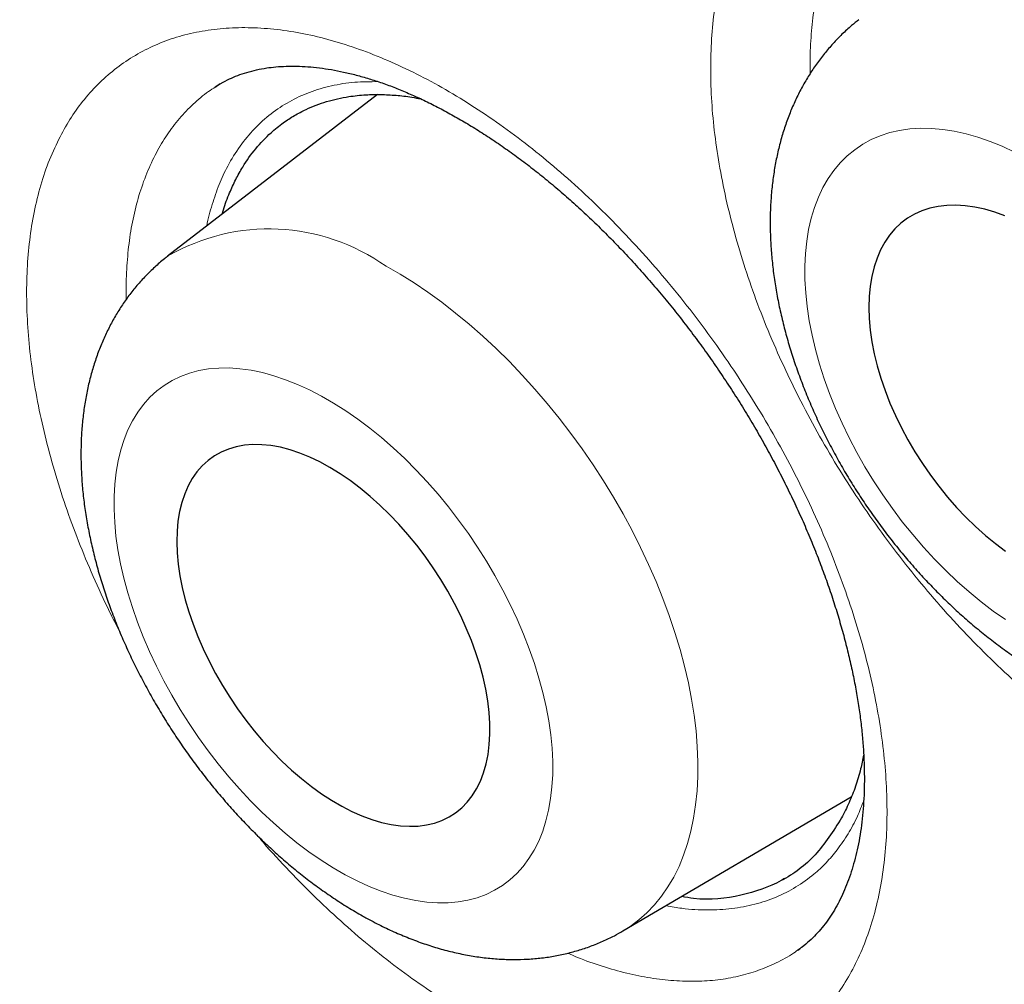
# Model space of a CAD drawing. Header units: millimetres. Extents: x 8 to 315, y 12 to 486.
# Tile 106 of 532: x 279.19 to 281.99, y 188.78 to 191.52. Entities that reach past the tile are written whole.
import ezdxf

# ---------------------------------------------------------------- set-up
doc = ezdxf.new("R2010")
doc.units = ezdxf.units.MM

msp = doc.modelspace()

# ---------------------------------------------------------------- linework, layer by layer
at = {"color": 7, "linetype": 'Continuous', "lineweight": 30}
for p, q in [((280.2077, 191.311), (279.611, 190.8509)), ((280.9064, 188.9315), (281.5562, 189.3126)), ((281.3583, 189.0772), (281.3664, 189.0818)), ((281.4038, 188.8767), (281.4093, 188.8807))]:
    msp.add_line(p, q, dxfattribs=at)
at = {"color": 252, "linetype": 'Continuous', "lineweight": 0, "flags": 128}
for points in [[(282.0204, 191.1475), (281.9855, 191.1638), (281.9508, 191.1779), (281.9164, 191.1897), (281.8825, 191.1994), (281.8491, 191.2068), (281.8164, 191.2119), (281.7844, 191.2146), (281.7532, 191.2151), (281.7229, 191.2132), (281.6937, 191.2091), (281.6656, 191.2026), (281.6387, 191.1939), (281.6131, 191.1828), (281.5888, 191.1696), (281.566, 191.1542), (281.5447, 191.1367), (281.5249, 191.1171), (281.5067, 191.0954), (281.4903, 191.0718), (281.4755, 191.0464), (281.4626, 191.0191), (281.4514, 190.9901), (281.4421, 190.9594), (281.4347, 190.9273), (281.4292, 190.8936), (281.4256, 190.8587), (281.4239, 190.8225), (281.4242, 190.7851), (281.4263, 190.7468), (281.4305, 190.7076), (281.4365, 190.6675), (281.4444, 190.6269), (281.4542, 190.5857), (281.4658, 190.5441), (281.4792, 190.5022), (281.4944, 190.4601), (281.5113, 190.4181), (281.5299, 190.3761), (281.5501, 190.3344), (281.5718, 190.293), (281.5951, 190.2521), (281.6197, 190.2118), (281.6457, 190.1723), (281.6729, 190.1335), (281.7013, 190.0958), (281.7308, 190.0591), (281.7613, 190.0237), (281.7927, 189.9895), (281.8249, 189.9567), (281.8578, 189.9255), (281.8914, 189.8958), (281.9254, 189.8678), (281.9599, 189.8416), (281.9947, 189.8173)], [(280.2323, 190.8224), (280.2721, 190.7997), (280.3119, 190.775), (280.3516, 190.7484), (280.3911, 190.7199), (280.4304, 190.6895), (280.4693, 190.6574), (280.5078, 190.6237), (280.5458, 190.5883), (280.5832, 190.5514), (280.6199, 190.513), (280.6558, 190.4733), (280.6909, 190.4324), (280.7251, 190.3902), (280.7583, 190.347), (280.7904, 190.3027), (280.8214, 190.2576), (280.8512, 190.2117), (280.8796, 190.1651), (280.9068, 190.1179), (280.9325, 190.0703), (280.9568, 190.0223), (280.9795, 189.974), (281.0007, 189.9255), (281.0203, 189.877), (281.0382, 189.8286), (281.0544, 189.7803), (281.0689, 189.7324), (281.0816, 189.6848), (281.0926, 189.6376), (281.1017, 189.5911), (281.1089, 189.5453), (281.1144, 189.5003), (281.1179, 189.4561), (281.1196, 189.413), (281.1194, 189.371), (281.1173, 189.3302), (281.1133, 189.2906), (281.1075, 189.2524), (281.0998, 189.2157), (281.0903, 189.1805), (281.079, 189.1469), (281.0659, 189.115), (281.0511, 189.0849), (281.0345, 189.0566), (281.0162, 189.0302), (280.9963, 189.0057), (280.9747, 188.9832), (280.9516, 188.9628), (280.9271, 188.9445), (280.9024, 188.9291)], [(280.1161, 189.0914), (280.1504, 189.0737), (280.1845, 189.0581), (280.2183, 189.0447), (280.2516, 189.0335), (280.2845, 189.0245), (280.3167, 189.0178), (280.3482, 189.0134), (280.3789, 189.0113), (280.4087, 189.0115), (280.4376, 189.0141), (280.4653, 189.0189), (280.4919, 189.026), (280.5172, 189.0354), (280.5412, 189.047), (280.5639, 189.0609), (280.585, 189.0768), (280.6047, 189.0949), (280.6227, 189.1151), (280.6391, 189.1372), (280.6538, 189.1613), (280.6668, 189.1873), (280.678, 189.215), (280.6874, 189.2444), (280.695, 189.2754), (280.7007, 189.3079), (280.7045, 189.3418), (280.7065, 189.377), (280.7065, 189.4135), (280.7046, 189.451), (280.7009, 189.4895), (280.6953, 189.5289), (280.6878, 189.569), (280.6785, 189.6097), (280.6673, 189.6509), (280.6544, 189.6924), (280.6398, 189.7343), (280.6234, 189.7762), (280.6055, 189.8181), (280.5859, 189.8599), (280.5648, 189.9014), (280.5422, 189.9425), (280.5183, 189.9832), (280.493, 190.0231), (280.4665, 190.0623), (280.4388, 190.1006), (280.41, 190.138), (280.3802, 190.1742), (280.3495, 190.2092), (280.318, 190.2428), (280.2858, 190.2751), (280.253, 190.3058), (280.2197, 190.3349), (280.1859, 190.3623), (280.1519, 190.3879), (280.1176, 190.4116), (280.0832, 190.4334), (280.0488, 190.4531), (280.0145, 190.4708), (279.9804, 190.4864), (279.9467, 190.4998), (279.9133, 190.511), (279.8804, 190.52), (279.8482, 190.5267), (279.8167, 190.5311), (279.786, 190.5332), (279.7562, 190.533), (279.7273, 190.5304), (279.6996, 190.5256), (279.673, 190.5185), (279.6477, 190.5091), (279.6237, 190.4975), (279.601, 190.4836), (279.5799, 190.4677), (279.5602, 190.4496), (279.5422, 190.4294), (279.5258, 190.4073), (279.5111, 190.3832), (279.4981, 190.3572), (279.4869, 190.3295), (279.4775, 190.3001), (279.4699, 190.2691), (279.4642, 190.2366), (279.4604, 190.2027), (279.4584, 190.1675), (279.4584, 190.131), (279.4603, 190.0935), (279.464, 190.055), (279.4696, 190.0156), (279.4771, 189.9755), (279.4864, 189.9348), (279.4976, 189.8936), (279.5105, 189.852), (279.5251, 189.8102), (279.5415, 189.7683), (279.5594, 189.7264), (279.579, 189.6846), (279.6001, 189.6431), (279.6227, 189.602), (279.6466, 189.5613), (279.6719, 189.5214), (279.6984, 189.4822), (279.7261, 189.4439), (279.7549, 189.4065), (279.7847, 189.3703), (279.8154, 189.3353), (279.8469, 189.3017), (279.8791, 189.2694), (279.9119, 189.2387), (279.9452, 189.2096), (279.979, 189.1822), (280.013, 189.1566), (280.0473, 189.1329), (280.0817, 189.1111), (280.1161, 189.0914)]]:
    msp.add_lwpolyline(points, dxfattribs=at)
at = {"color": 7, "linetype": 'Continuous', "lineweight": 30, "flags": 128}
for points in [[(281.993, 190.9656), (281.9641, 190.9762), (281.9356, 190.9847), (281.9076, 190.9909), (281.8802, 190.9948), (281.8536, 190.9965), (281.8279, 190.9958), (281.8031, 190.9929), (281.7794, 190.9878), (281.7569, 190.9803), (281.7357, 190.9707), (281.7158, 190.9589), (281.6973, 190.9449), (281.6804, 190.9289), (281.6651, 190.9109), (281.6514, 190.891), (281.6395, 190.8692), (281.6293, 190.8456), (281.6209, 190.8205), (281.6144, 190.7937), (281.6097, 190.7656), (281.6069, 190.7361), (281.606, 190.7054), (281.6071, 190.6737), (281.61, 190.641), (281.6148, 190.6075), (281.6215, 190.5734), (281.63, 190.5388), (281.6403, 190.5038), (281.6524, 190.4686), (281.6662, 190.4333), (281.6816, 190.3981), (281.6987, 190.3631), (281.7172, 190.3285), (281.7372, 190.2944), (281.7585, 190.261), (281.7811, 190.2284), (281.8049, 190.1967), (281.8298, 190.166), (281.8556, 190.1366), (281.8822, 190.1085), (281.9097, 190.0819), (281.9377, 190.0567), (281.9663, 190.0333), (281.9952, 190.0116)], [(280.1065, 189.2864), (280.1352, 189.2717), (280.1637, 189.2591), (280.1919, 189.2487), (280.2196, 189.2404), (280.2468, 189.2344), (280.2732, 189.2307), (280.2989, 189.2292), (280.3236, 189.23), (280.3474, 189.233), (280.37, 189.2384), (280.3914, 189.2459), (280.4115, 189.2557), (280.4303, 189.2676), (280.4476, 189.2817), (280.4633, 189.2978), (280.4775, 189.3159), (280.49, 189.3359), (280.5008, 189.3578), (280.5098, 189.3814), (280.517, 189.4066), (280.5225, 189.4334), (280.526, 189.4616), (280.5277, 189.491), (280.5276, 189.5217), (280.5256, 189.5534), (280.5217, 189.5861), (280.516, 189.6195), (280.5084, 189.6535), (280.4991, 189.6881), (280.488, 189.723), (280.4752, 189.7581), (280.4608, 189.7933), (280.4448, 189.8284), (280.4273, 189.8632), (280.4083, 189.8977), (280.388, 189.9316), (280.3663, 189.9649), (280.3435, 189.9974), (280.3196, 190.0289), (280.2947, 190.0593), (280.2689, 190.0886), (280.2423, 190.1165), (280.2151, 190.1429), (280.1873, 190.1679), (280.159, 190.1911), (280.1305, 190.2126), (280.1017, 190.2323), (280.0728, 190.25), (280.044, 190.2657), (280.0154, 190.2794), (279.987, 190.2909), (279.9591, 190.3002), (279.9316, 190.3074), (279.9048, 190.3122), (279.8787, 190.3149), (279.8535, 190.3152), (279.8293, 190.3133), (279.8061, 190.3091), (279.784, 190.3026), (279.7633, 190.294), (279.7438, 190.2831), (279.7258, 190.2701), (279.7093, 190.255), (279.6943, 190.2379), (279.681, 190.2188), (279.6693, 190.1979), (279.6594, 190.1751), (279.6513, 190.1507), (279.6449, 190.1247), (279.6404, 190.0972), (279.6378, 190.0684), (279.637, 190.0383), (279.6381, 190.0071), (279.641, 189.9749), (279.6458, 189.9418), (279.6525, 189.9081), (279.6609, 189.8738), (279.6711, 189.839), (279.6831, 189.804), (279.6967, 189.7688), (279.7119, 189.7337), (279.7287, 189.6987), (279.7469, 189.664), (279.7666, 189.6298), (279.7876, 189.5962), (279.8098, 189.5633), (279.8332, 189.5313), (279.8576, 189.5003), (279.883, 189.4704), (279.9092, 189.4418), (279.9361, 189.4146), (279.9637, 189.3889), (279.9917, 189.3648), (280.0201, 189.3424), (280.0488, 189.3218), (280.0776, 189.3031), (280.1065, 189.2864)]]:
    msp.add_lwpolyline(points, dxfattribs=at)
at = {"color": 252, "linetype": 'Continuous', "lineweight": 0}
msp.add_arc((279.8996, 190.3565), 0.5725, 54.4679, 120.2705, dxfattribs=at)
at = {"color": 7, "linetype": 'Continuous', "lineweight": 30}
for points, knots in [([(273.0243, 212.6762), (272.9445, 212.6721), (272.7822, 212.6638), (272.5416, 212.6401), (272.3015, 212.608), (272.0652, 212.567), (271.831, 212.517), (271.5993, 212.4578), (271.3702, 212.3891), (271.1455, 212.3114), (270.9253, 212.2248), (270.7097, 212.1293), (270.499, 212.0249), (270.2932, 211.9119), (270.0926, 211.7903), (269.8973, 211.6602), (269.7072, 211.5216), (269.5225, 211.3745), (269.3443, 211.2201), (269.1726, 211.0585), (269.0074, 210.89), (268.8478, 210.7138), (268.6929, 210.5287), (268.5428, 210.3346), (268.3977, 210.1314), (268.2589, 209.9207), (268.1263, 209.7025), (268, 209.4769), (267.8801, 209.2441), (267.7669, 209.0044), (267.6602, 208.758), (267.5603, 208.505), (267.4669, 208.2454), (267.3803, 207.9794), (267.301, 207.7088), (267.2288, 207.4337), (267.1636, 207.1546), (267.1051, 206.87), (267.0529, 206.5779), (267.0073, 206.2786), (266.9683, 205.9719), (266.9364, 205.6602), (266.9116, 205.3436), (266.8939, 205.0223), (266.8832, 204.6965), (266.8797, 204.3666), (266.8832, 204.0329), (266.8938, 203.6956), (266.9115, 203.3545), (266.9362, 203.01), (266.9678, 202.6644), (267.006, 202.3178), (267.0508, 201.9705), (267.1022, 201.6208), (267.1608, 201.2663), (267.2266, 200.9072), (267.2997, 200.5437), (267.3796, 200.1785), (267.4663, 199.8117), (267.5598, 199.4436), (267.66, 199.0744), (267.7667, 198.7045), (267.8799, 198.3344), (267.9995, 197.964), (268.1254, 197.5935), (268.2577, 197.2229), (268.3954, 196.8549), (268.5382, 196.4895), (268.6861, 196.127), (268.8397, 195.7653), (269.0001, 195.4023), (269.1673, 195.0382), (269.3413, 194.6733), (269.5209, 194.3101), (269.706, 193.949), (269.8964, 193.5901), (270.0922, 193.2337), (270.2929, 192.8802), (270.4985, 192.5299), (270.7088, 192.1829), (270.9239, 191.8393), (271.1436, 191.4991), (271.3664, 191.1647), (271.5922, 190.8361), (271.8206, 190.5135), (272.053, 190.1951), (272.2908, 189.8789), (272.5339, 189.5652), (272.7823, 189.2543), (273.0342, 188.9485), (273.2895, 188.648), (273.548, 188.353), (273.8095, 188.0636), (274.0737, 187.7803), (274.3404, 187.5032), (274.6094, 187.2324), (274.8809, 186.968), (275.1545, 186.71), (275.4286, 186.4601), (275.7029, 186.2184), (275.9771, 185.9848), (276.2529, 185.7581), (276.5319, 185.5368), (276.8139, 185.3212), (277.099, 185.1117), (277.3848, 184.9099), (277.6714, 184.7158), (277.9585, 184.5295), (278.246, 184.3513), (278.5334, 184.1813), (278.8206, 184.0195), (279.1075, 183.8662), (279.394, 183.7212), (279.6799, 183.5847), (279.9635, 183.4574), (280.2445, 183.3393), (280.5229, 183.2303), (280.8, 183.1298), (281.0777, 183.0371), (281.3558, 182.9525), (281.634, 182.8763), (281.9103, 182.8091), (282.1846, 182.7509), (282.4567, 182.7018), (282.7263, 182.6618), (282.9932, 182.631), (283.2572, 182.6093), (283.5182, 182.5967), (283.7761, 182.5933), (284.0308, 182.5989), (284.2807, 182.6136), (284.5257, 182.6372), (284.7657, 182.6694), (285.0021, 182.7103), (285.2363, 182.7603), (285.468, 182.8196), (285.6971, 182.8883), (285.9218, 182.966), (286.142, 183.0526), (286.3575, 183.1481), (286.5683, 183.2525), (286.7741, 183.3655), (286.9747, 183.4871), (287.17, 183.6172), (287.3601, 183.7558), (287.5448, 183.9029), (287.723, 184.0573), (287.8947, 184.2189), (288.0599, 184.3874), (288.2194, 184.5636), (288.3745, 184.7486), (288.5241, 184.9433), (288.6251, 185.0811), (288.6741, 185.1557), (288.6769, 185.1599)], [0, 0, 0, 0, 0.00631, 0.012839, 0.019367, 0.025896, 0.032425, 0.039086, 0.045748, 0.05241, 0.059072, 0.065734, 0.072395, 0.079057, 0.085704, 0.092352, 0.098999, 0.105646, 0.112294, 0.118822, 0.125351, 0.131879, 0.138408, 0.14507, 0.151731, 0.158393, 0.165055, 0.171717, 0.178379, 0.185041, 0.191688, 0.198335, 0.204982, 0.21163, 0.218277, 0.224805, 0.231334, 0.237863, 0.244391, 0.251053, 0.257715, 0.264377, 0.271038, 0.2777, 0.284362, 0.291024, 0.297671, 0.304318, 0.310966, 0.317613, 0.32426, 0.330789, 0.337317, 0.343846, 0.350374, 0.357036, 0.363698, 0.37036, 0.377022, 0.383684, 0.390345, 0.397007, 0.403654, 0.410302, 0.416949, 0.423596, 0.430243, 0.436772, 0.443301, 0.449829, 0.456358, 0.46302, 0.469681, 0.476343, 0.483005, 0.489667, 0.496329, 0.50299, 0.509638, 0.516285, 0.522932, 0.52958, 0.536227, 0.542755, 0.549284, 0.555813, 0.562341, 0.569003, 0.575665, 0.582327, 0.588988, 0.59565, 0.602312, 0.608974, 0.615621, 0.622268, 0.628916, 0.635563, 0.64221, 0.648739, 0.655267, 0.661796, 0.668324, 0.674986, 0.681648, 0.68831, 0.694972, 0.701633, 0.708295, 0.714957, 0.721604, 0.728252, 0.734899, 0.741546, 0.748193, 0.754722, 0.761251, 0.767779, 0.774308, 0.78097, 0.787631, 0.794293, 0.800955, 0.807617, 0.814279, 0.82094, 0.827588, 0.834235, 0.840882, 0.847529, 0.854177, 0.860705, 0.867234, 0.873762, 0.880291, 0.886953, 0.893615, 0.900276, 0.906938, 0.9136, 0.920262, 0.926924, 0.933571, 0.940218, 0.946865, 0.953513, 0.96016, 0.966689, 0.973217, 0.979746, 0.986274, 0.992936, 0.999598, 1, 1, 1, 1]), ([(272.7985, 212.6629), (272.8308, 212.6653), (272.9028, 212.6706), (273.0154, 212.6762), (273.1359, 212.6803), (273.2572, 212.6823), (273.3793, 212.6822), (273.5021, 212.68), (273.6255, 212.6757), (273.7497, 212.6693), (273.8746, 212.6608), (274.0001, 212.6502), (274.1262, 212.6376), (274.253, 212.6228), (274.3804, 212.606), (274.5084, 212.5871), (274.6369, 212.5661), (274.766, 212.543), (274.8957, 212.5179), (275.0259, 212.4906), (275.1566, 212.4614), (275.2877, 212.43), (275.4194, 212.3966), (275.5515, 212.3611), (275.684, 212.3236), (275.8169, 212.2841), (275.9503, 212.2425), (276.084, 212.1988), (276.2181, 212.1531), (276.3525, 212.1054), (276.4873, 212.0557), (276.6224, 212.004), (276.7577, 211.9503), (276.8934, 211.8945), (277.0292, 211.8368), (277.1654, 211.7771), (277.3017, 211.7154), (277.4382, 211.6517), (277.5749, 211.5861), (277.7117, 211.5185), (277.8487, 211.449), (277.9858, 211.3776), (278.123, 211.3042), (278.2603, 211.2289), (278.3976, 211.1517), (278.535, 211.0726), (278.6724, 210.9916), (278.8098, 210.9088), (278.9472, 210.8241), (279.0845, 210.7375), (279.2218, 210.6491), (279.359, 210.5589), (279.4961, 210.4669), (279.6331, 210.373), (279.7699, 210.2774), (279.9066, 210.18), (280.0431, 210.0808), (280.1794, 209.9799), (280.3155, 209.8772), (280.4514, 209.7728), (280.587, 209.6668), (280.7223, 209.559), (280.8573, 209.4495), (280.9921, 209.3384), (281.1264, 209.2256), (281.2605, 209.1112), (281.3942, 208.9952), (281.5274, 208.8776), (281.6603, 208.7584), (281.7927, 208.6377), (281.9247, 208.5154), (282.0563, 208.3915), (282.1873, 208.2662), (282.3178, 208.1393), (282.4479, 208.011), (282.5773, 207.8812), (282.7062, 207.7499), (282.8346, 207.6173), (282.9623, 207.4832), (283.0894, 207.3478), (283.2159, 207.2109), (283.3418, 207.0728), (283.4669, 206.9333), (283.5914, 206.7925), (283.7152, 206.6503), (283.8383, 206.507), (283.9606, 206.3624), (284.0821, 206.2165), (284.2029, 206.0694), (284.3229, 205.9212), (284.4421, 205.7718), (284.5604, 205.6212), (284.678, 205.4695), (284.7946, 205.3167), (284.9104, 205.1629), (285.0253, 205.0079), (285.1392, 204.852), (285.2523, 204.695), (285.3644, 204.537), (285.4755, 204.378), (285.5857, 204.2181), (285.6949, 204.0573), (285.8031, 203.8956), (285.9102, 203.7329), (286.0163, 203.5695), (286.1214, 203.4052), (286.2254, 203.24), (286.3283, 203.0741), (286.4302, 202.9075), (286.5309, 202.74), (286.6305, 202.5719), (286.7289, 202.4031), (286.8262, 202.2336), (286.9224, 202.0635), (287.0173, 201.8927), (287.1111, 201.7213), (287.2037, 201.5494), (287.295, 201.3769), (287.3851, 201.2039), (287.474, 201.0304), (287.5616, 200.8564), (287.6479, 200.682), (287.733, 200.5071), (287.8168, 200.3319), (287.8992, 200.1562), (287.9804, 199.9803), (288.0602, 199.8039), (288.1386, 199.6273), (288.2158, 199.4504), (288.2915, 199.2733), (288.3659, 199.0959), (288.4389, 198.9184), (288.5105, 198.7406), (288.5807, 198.5627), (288.6495, 198.3847), (288.7169, 198.2066), (288.7828, 198.0284), (288.8474, 197.8502), (288.9104, 197.6719), (288.972, 197.4937), (289.0321, 197.3154), (289.0908, 197.1372), (289.1479, 196.9591), (289.2036, 196.7811), (289.2578, 196.6033), (289.3104, 196.4256), (289.3616, 196.248), (289.4112, 196.0707), (289.4593, 195.8936), (289.5059, 195.7167), (289.5509, 195.5402), (289.5944, 195.3639), (289.6363, 195.188), (289.6767, 195.0124), (289.7155, 194.8372), (289.7528, 194.6624), (289.7884, 194.488), (289.8225, 194.3141), (289.855, 194.1407), (289.8859, 193.9677), (289.9152, 193.7953), (289.943, 193.6235), (289.9691, 193.4522), (289.9936, 193.2816), (290.0166, 193.1115), (290.0379, 192.9421), (290.0576, 192.7734), (290.0757, 192.6054), (290.0922, 192.4381), (290.107, 192.2716), (290.1203, 192.1058), (290.1319, 191.9408), (290.1419, 191.7766), (290.1503, 191.6133), (290.157, 191.4508), (290.1622, 191.2892), (290.1657, 191.1286), (290.1676, 190.9688), (290.1678, 190.81), (290.1665, 190.6522), (290.1635, 190.4954), (290.1589, 190.3396), (290.1527, 190.1849), (290.1449, 190.0312), (290.1355, 189.8786), (290.1244, 189.727), (290.1117, 189.5767), (290.0975, 189.4274), (290.0816, 189.2794), (290.0641, 189.1325), (290.045, 188.9869), (290.0243, 188.8424), (290.0021, 188.6993), (289.9782, 188.5573), (289.9528, 188.4167), (289.9257, 188.2774), (289.8971, 188.1394), (289.867, 188.0028), (289.8352, 187.8675), (289.8019, 187.7336), (289.767, 187.6011), (289.7306, 187.47), (289.6927, 187.3404), (289.6531, 187.2122), (289.6121, 187.0854), (289.5695, 186.9602), (289.5254, 186.8365), (289.4798, 186.7143), (289.4327, 186.5936), (289.384, 186.4744), (289.3339, 186.3569), (289.2823, 186.2409), (289.2292, 186.1265), (289.1746, 186.0137), (289.1185, 185.9026), (289.061, 185.7931), (289.002, 185.6852), (288.9415, 185.5791), (288.8796, 185.4746), (288.8163, 185.3717), (288.7515, 185.2708), (288.7046, 185.1996), (288.679, 185.1627), (288.6759, 185.1582)], [0, 0, 0, 0, 0.003737, 0.008308, 0.012878, 0.017445, 0.022011, 0.026575, 0.031137, 0.035697, 0.040257, 0.044814, 0.04937, 0.053925, 0.058479, 0.063031, 0.067582, 0.072133, 0.076682, 0.08123, 0.085778, 0.090324, 0.09487, 0.099415, 0.10396, 0.108504, 0.113047, 0.11759, 0.122133, 0.126675, 0.131217, 0.135759, 0.1403, 0.144841, 0.149382, 0.153923, 0.158464, 0.163005, 0.167545, 0.172086, 0.176626, 0.181167, 0.185707, 0.190248, 0.194788, 0.199329, 0.20387, 0.208411, 0.212952, 0.217493, 0.222034, 0.226575, 0.231116, 0.235658, 0.2402, 0.244742, 0.249284, 0.253826, 0.258368, 0.262911, 0.267454, 0.271996, 0.276539, 0.281083, 0.285626, 0.29017, 0.294713, 0.299257, 0.303801, 0.308346, 0.31289, 0.317435, 0.321979, 0.326524, 0.331069, 0.335615, 0.34016, 0.344706, 0.349251, 0.353797, 0.358343, 0.362889, 0.367435, 0.371982, 0.376528, 0.381075, 0.385621, 0.390168, 0.394715, 0.399262, 0.403809, 0.408356, 0.412904, 0.417451, 0.421998, 0.426546, 0.431094, 0.435641, 0.440189, 0.444737, 0.449285, 0.453833, 0.458381, 0.462929, 0.467477, 0.472025, 0.476573, 0.481121, 0.485669, 0.490217, 0.494766, 0.499314, 0.503862, 0.50841, 0.512958, 0.517506, 0.522055, 0.526603, 0.531151, 0.535699, 0.540247, 0.544795, 0.549343, 0.553891, 0.558439, 0.562987, 0.567534, 0.572082, 0.57663, 0.581177, 0.585725, 0.590272, 0.594819, 0.599366, 0.603914, 0.608461, 0.613007, 0.617554, 0.622101, 0.626647, 0.631194, 0.63574, 0.640286, 0.644833, 0.649378, 0.653924, 0.65847, 0.663015, 0.667561, 0.672106, 0.676651, 0.681196, 0.685741, 0.690285, 0.694829, 0.699374, 0.703918, 0.708462, 0.713005, 0.717549, 0.722092, 0.726635, 0.731178, 0.735721, 0.740264, 0.744806, 0.749348, 0.75389, 0.758432, 0.762974, 0.767515, 0.772057, 0.776598, 0.781139, 0.78568, 0.790221, 0.794761, 0.799302, 0.803842, 0.808383, 0.812923, 0.817463, 0.822003, 0.826543, 0.831083, 0.835623, 0.840163, 0.844703, 0.849243, 0.853784, 0.858324, 0.862864, 0.867405, 0.871946, 0.876487, 0.881028, 0.885569, 0.890111, 0.894654, 0.899196, 0.90374, 0.908284, 0.912828, 0.917373, 0.921919, 0.926465, 0.931013, 0.935561, 0.94011, 0.944661, 0.949212, 0.953765, 0.958319, 0.962874, 0.96743, 0.971988, 0.976548, 0.981109, 0.985672, 0.990237, 0.994803, 0.999371, 1, 1, 1, 1]), ([(281.7073, 192.0043), (281.7118, 192.0074), (281.7243, 192.0158), (281.7464, 192.0276), (281.7724, 192.0394), (281.7994, 192.0493), (281.8273, 192.0574), (281.8572, 192.064), (281.887, 192.0686), (281.9172, 192.0714), (281.948, 192.0725), (281.9808, 192.072), (282.0146, 192.0697), (282.0496, 192.0657), (282.0855, 192.0598), (282.1224, 192.0522), (282.1601, 192.0427), (282.1985, 192.0314), (282.2374, 192.0182), (282.2766, 192.0033), (282.3161, 191.9867), (282.356, 191.9683), (282.3965, 191.948), (282.4376, 191.9258), (282.4792, 191.9018), (282.5211, 191.8759), (282.5631, 191.8482), (282.6051, 191.8189), (282.6469, 191.788), (282.6885, 191.7556), (282.7296, 191.7218), (282.7705, 191.6864), (282.8112, 191.6495), (282.8516, 191.6109), (282.8916, 191.5711), (282.9308, 191.5301), (282.9693, 191.488), (283.0071, 191.4447), (283.0443, 191.4001), (283.0807, 191.3544), (283.1163, 191.3078), (283.1509, 191.2603), (283.1845, 191.212), (283.217, 191.163), (283.2484, 191.1134), (283.2786, 191.0632), (283.3076, 191.0126), (283.3353, 190.9615), (283.3618, 190.9101), (283.3869, 190.8585), (283.4106, 190.8067), (283.4329, 190.7549), (283.4537, 190.7033), (283.473, 190.6519), (283.4907, 190.6008), (283.507, 190.55), (283.5217, 190.4996), (283.5349, 190.4496), (283.5465, 190.4002), (283.5565, 190.3514), (283.565, 190.3033), (283.5719, 190.2561), (283.5772, 190.21), (283.581, 190.1648), (283.5832, 190.1207), (283.584, 190.0777), (283.5832, 190.0359), (283.5809, 189.9954), (283.5772, 189.9563), (283.5721, 189.9185), (283.5657, 189.8823), (283.5579, 189.8476), (283.5489, 189.8145), (283.5386, 189.7828), (283.527, 189.7526), (283.5142, 189.724), (283.5003, 189.6968), (283.4851, 189.6712), (283.4687, 189.6471), (283.451, 189.6245), (283.432, 189.6033), (283.4115, 189.5836), (283.3932, 189.5682), (283.3813, 189.56), (283.3773, 189.5572)], [0, 0, 0, 0, 0.008043, 0.022459, 0.036704, 0.049424, 0.062907, 0.0763, 0.089546, 0.101193, 0.113551, 0.125801, 0.138029, 0.150243, 0.162441, 0.174619, 0.186766, 0.198871, 0.210921, 0.222909, 0.234712, 0.246516, 0.258428, 0.27043, 0.282501, 0.294622, 0.306769, 0.318918, 0.331041, 0.343115, 0.355182, 0.367152, 0.379295, 0.391509, 0.403714, 0.41585, 0.427905, 0.440093, 0.452278, 0.464485, 0.476728, 0.488969, 0.501189, 0.513404, 0.525617, 0.537828, 0.55004, 0.562254, 0.574472, 0.586697, 0.598929, 0.61113, 0.623277, 0.635402, 0.647509, 0.659601, 0.671683, 0.683758, 0.69583, 0.707902, 0.719979, 0.732054, 0.743999, 0.755983, 0.767964, 0.77994, 0.791912, 0.803881, 0.81585, 0.827823, 0.839805, 0.851806, 0.863821, 0.87593, 0.888135, 0.900458, 0.912926, 0.925572, 0.93843, 0.951537, 0.964931, 0.978636, 0.992682, 1, 1, 1, 1]), ([(281.5776, 191.5238), (281.5707, 191.5184), (281.554, 191.5053), (281.5294, 191.4826), (281.5036, 191.456), (281.4794, 191.4277), (281.4567, 191.3979), (281.4358, 191.3665), (281.4165, 191.3336), (281.399, 191.2992), (281.3832, 191.2634), (281.3692, 191.2261), (281.3571, 191.1875), (281.3468, 191.1476), (281.3385, 191.1064), (281.3321, 191.064), (281.3277, 191.0204), (281.3254, 190.9759), (281.3251, 190.9306), (281.3268, 190.8845), (281.3306, 190.8377), (281.3363, 190.7905), (281.344, 190.743), (281.3536, 190.6953), (281.3651, 190.6474), (281.3784, 190.5996), (281.3935, 190.5519), (281.4102, 190.5044), (281.4286, 190.4571), (281.4486, 190.4102), (281.4702, 190.3638), (281.4932, 190.3178), (281.5177, 190.2724), (281.5436, 190.2276), (281.5708, 190.1835), (281.5994, 190.1402), (281.6292, 190.0978), (281.6602, 190.0563), (281.6923, 190.0158), (281.7256, 189.9763), (281.7599, 189.938), (281.7952, 189.9008), (281.8315, 189.865), (281.8687, 189.8305), (281.9069, 189.7974), (281.9458, 189.7658), (281.9855, 189.7357), (282.026, 189.7073), (282.0671, 189.6807), (282.1089, 189.6558), (282.1512, 189.6329), (282.194, 189.6119), (282.2372, 189.593), (282.2807, 189.5764), (282.3243, 189.5619), (282.3678, 189.5499), (282.4113, 189.5402), (282.4544, 189.5329), (282.4971, 189.5281), (282.5393, 189.5257), (282.5807, 189.5258), (282.6214, 189.5282), (282.6612, 189.533), (282.7, 189.5401), (282.7377, 189.5494), (282.7744, 189.5609), (282.8099, 189.5744), (282.8441, 189.5902), (282.8683, 189.6027), (282.8807, 189.6104), (282.8825, 189.6116)], [0, 0, 0, 0, 0.009483, 0.022756, 0.036052, 0.049398, 0.062819, 0.076341, 0.089986, 0.103777, 0.117734, 0.131873, 0.146205, 0.160737, 0.175467, 0.190389, 0.205486, 0.220737, 0.236117, 0.251597, 0.267148, 0.282744, 0.298361, 0.313975, 0.329573, 0.345145, 0.360686, 0.376193, 0.391667, 0.407109, 0.422521, 0.437907, 0.453271, 0.468619, 0.483956, 0.499288, 0.514619, 0.529955, 0.545301, 0.560663, 0.576045, 0.591454, 0.606895, 0.622374, 0.637894, 0.653458, 0.669071, 0.684731, 0.700438, 0.716186, 0.731969, 0.747772, 0.763572, 0.779344, 0.795059, 0.810684, 0.826187, 0.841535, 0.856702, 0.871669, 0.886422, 0.90096, 0.915285, 0.929409, 0.943347, 0.957118, 0.970746, 0.984253, 0.997664, 1, 1, 1, 1]), ([(279.746, 191.3323), (279.7514, 191.3359), (279.7645, 191.3444), (279.786, 191.3553), (279.8105, 191.3657), (279.8362, 191.3744), (279.8638, 191.3816), (279.8913, 191.3867), (279.9192, 191.3901), (279.9478, 191.3918), (279.9782, 191.392), (280.0098, 191.3905), (280.0426, 191.3872), (280.0765, 191.3822), (280.1114, 191.3754), (280.1472, 191.3668), (280.1838, 191.3565), (280.2209, 191.3443), (280.2585, 191.3304), (280.2965, 191.3147), (280.335, 191.2973), (280.3742, 191.278), (280.4141, 191.2568), (280.4546, 191.2337), (280.4954, 191.2088), (280.5366, 191.1821), (280.5778, 191.1537), (280.619, 191.1238), (280.6599, 191.0922), (280.7006, 191.0592), (280.7411, 191.0247), (280.7815, 190.9886), (280.8218, 190.9509), (280.8617, 190.9117), (280.9009, 190.8715), (280.9396, 190.83), (280.9777, 190.7874), (281.0152, 190.7434), (281.052, 190.6984), (281.0881, 190.6523), (281.1234, 190.6052), (281.1577, 190.5574), (281.1909, 190.5088), (281.2232, 190.4596), (281.2544, 190.4098), (281.2844, 190.3594), (281.3132, 190.3086), (281.3409, 190.2574), (281.3673, 190.2058), (281.3924, 190.1541), (281.4161, 190.1024), (281.4384, 190.0508), (281.4592, 189.9993), (281.4786, 189.9481), (281.4965, 189.8972), (281.5129, 189.8466), (281.5278, 189.7964), (281.5413, 189.7467), (281.5531, 189.6976), (281.5635, 189.6491), (281.5723, 189.6015), (281.5796, 189.5549), (281.5853, 189.5093), (281.5895, 189.4647), (281.5922, 189.4211), (281.5934, 189.3788), (281.5932, 189.3377), (281.5915, 189.298), (281.5884, 189.2597), (281.584, 189.2229), (281.5783, 189.1877), (281.5713, 189.154), (281.563, 189.1219), (281.5536, 189.0913), (281.543, 189.0623), (281.5313, 189.0348), (281.5184, 189.0089), (281.5044, 188.9846), (281.4894, 188.9618), (281.4731, 188.9405), (281.4556, 188.9207), (281.4366, 188.9022), (281.4192, 188.8874), (281.4077, 188.8795), (281.4035, 188.8766)], [0, 0, 0, 0, 0.0104636, 0.0251774, 0.0382315, 0.0520781, 0.065777, 0.0792752, 0.0909904, 0.1034293, 0.1156976, 0.1279167, 0.1401012, 0.1522569, 0.164383, 0.1764737, 0.1885198, 0.2005096, 0.2124386, 0.2241727, 0.2358975, 0.2477345, 0.2596661, 0.2716728, 0.2837336, 0.2958262, 0.307928, 0.3200091, 0.3320471, 0.3440759, 0.3560074, 0.3681017, 0.3802779, 0.3924591, 0.4045763, 0.4165984, 0.4287635, 0.440924, 0.453105, 0.4653231, 0.4775487, 0.4897509, 0.50195, 0.5141473, 0.5263442, 0.5385422, 0.5507431, 0.5629486, 0.5751603, 0.5873804, 0.5995764, 0.6117167, 0.6238343, 0.6359334, 0.6480174, 0.6600896, 0.6721532, 0.6842116, 0.696268, 0.7083262, 0.7203823, 0.7323022, 0.7442576, 0.7562039, 0.7681392, 0.7800622, 0.7919726, 0.8038714, 0.8157613, 0.8276472, 0.8395355, 0.8514219, 0.8633573, 0.8753706, 0.8874724, 0.8996875, 0.9120465, 0.9245865, 0.9373522, 0.9503946, 0.9637676, 0.977506, 0.9917745, 1, 1, 1, 1]), ([(279.7604, 191.3414), (279.7564, 191.3392), (279.7514, 191.3363), (279.7466, 191.3329), (279.7456, 191.3322)], [0, 0, 0, 0, 0.79054, 1, 1, 1, 1]), ([(279.7667, 190.971), (279.7677, 190.975), (279.7731, 190.9965), (279.7861, 191.029), (279.8044, 191.0696), (279.8284, 191.1125), (279.8608, 191.1582), (279.9001, 191.1995), (279.9377, 191.2298), (279.9713, 191.2517), (280.0117, 191.273), (280.0628, 191.2924), (280.1202, 191.3053), (280.1722, 191.3108), (280.2171, 191.3117), (280.2609, 191.3093), (280.2989, 191.3051), (280.3228, 191.3004), (280.3312, 191.2987)], [0, 0, 0, 0, 0.015438, 0.081688, 0.137324, 0.193112, 0.283654, 0.3751, 0.441349, 0.496986, 0.552774, 0.643316, 0.734762, 0.801172, 0.856889, 0.912759, 0.969283, 1, 1, 1, 1]), ([(279.6112, 190.8507), (279.6079, 190.8483), (279.595, 190.8387), (279.5739, 190.8201), (279.5478, 190.7948), (279.5233, 190.7678), (279.5005, 190.7391), (279.4793, 190.7089), (279.4597, 190.6772), (279.4419, 190.644), (279.4257, 190.6094), (279.4114, 190.5733), (279.3989, 190.5357), (279.3882, 190.4968), (279.3794, 190.4566), (279.3725, 190.4151), (279.3676, 190.3724), (279.3648, 190.3287), (279.3639, 190.2839), (279.3651, 190.2384), (279.3683, 190.1921), (279.3735, 190.1453), (279.3807, 190.0982), (279.3898, 190.0507), (279.4007, 190.0032), (279.4134, 189.9555), (279.4278, 189.908), (279.444, 189.8606), (279.4617, 189.8134), (279.481, 189.7665), (279.5019, 189.72), (279.5242, 189.6739), (279.548, 189.6283), (279.5731, 189.5833), (279.5995, 189.539), (279.6272, 189.4953), (279.6562, 189.4525), (279.6863, 189.4105), (279.7176, 189.3694), (279.7499, 189.3293), (279.7833, 189.2903), (279.8177, 189.2524), (279.8531, 189.2157), (279.8893, 189.1802), (279.9265, 189.1462), (279.9645, 189.1135), (280.0032, 189.0823), (280.0427, 189.0527), (280.083, 189.0247), (280.1239, 188.9984), (280.1558, 188.9796), (280.1741, 188.9695), (280.1785, 188.9671)], [0, 0, 0, 0, 0.005928, 0.023894, 0.041876, 0.059915, 0.078049, 0.096315, 0.114751, 0.133392, 0.152271, 0.171416, 0.19085, 0.210587, 0.230632, 0.250977, 0.271604, 0.292482, 0.31357, 0.334824, 0.356196, 0.377641, 0.39912, 0.420591, 0.442032, 0.46343, 0.484774, 0.506061, 0.52729, 0.548465, 0.56959, 0.59067, 0.611713, 0.632727, 0.653719, 0.674698, 0.695672, 0.71665, 0.737639, 0.758646, 0.779681, 0.800753, 0.821869, 0.843039, 0.864271, 0.88557, 0.906943, 0.928394, 0.949924, 0.971529, 0.993203, 1, 1, 1, 1]), ([(281.5913, 189.4318), (281.5886, 189.4185), (281.5823, 189.3877), (281.5685, 189.3426), (281.5506, 189.2958), (281.5359, 189.2674), (281.5285, 189.2531)], [0, 0, 0, 0, 0.199686, 0.465133, 0.732066, 1, 1, 1, 1]), ([(281.5285, 189.2531), (281.5049, 189.2161), (281.4585, 189.143), (281.3603, 189.0691), (281.2431, 189.0289), (281.1453, 189.0168), (281.0849, 189.0274), (281.0734, 189.0294)], [0, 0, 0, 0, 0.240523, 0.475006, 0.708195, 0.944769, 1, 1, 1, 1]), ([(280.1785, 188.9671), (280.1862, 188.963), (280.2078, 188.9513), (280.2439, 188.9338), (280.2866, 188.9151), (280.3296, 188.8986), (280.3727, 188.8844), (280.4158, 188.8726), (280.4587, 188.8632), (280.5012, 188.8563), (280.5433, 188.8519), (280.5847, 188.8499), (280.6253, 188.8504), (280.6652, 188.8532), (280.7041, 188.8584), (280.7419, 188.8659), (280.7787, 188.8757), (280.8144, 188.8875), (280.8489, 188.9016), (280.8796, 188.9162), (280.8983, 188.927), (280.9063, 188.9316)], [0, 0, 0, 0, 0.03218, 0.090933, 0.149761, 0.208462, 0.266904, 0.324942, 0.382429, 0.439231, 0.495243, 0.55039, 0.604641, 0.657996, 0.710491, 0.762184, 0.813152, 0.863484, 0.913275, 0.962625, 1, 1, 1, 1])]:
    msp.add_open_spline(points, degree=3, knots=knots, dxfattribs=at)
at = {"color": 252, "linetype": 'Continuous', "lineweight": 0}
for points, knots in [([(278.823, 212.369), (278.9103, 212.318), (279.0848, 212.2161), (279.3466, 212.055), (279.6084, 211.8882), (279.8708, 211.7144), (280.1336, 211.534), (280.3967, 211.3469), (280.6592, 211.1539), (280.9214, 210.9546), (281.1834, 210.749), (281.4449, 210.5371), (281.7053, 210.3196), (281.9653, 210.0958), (282.2247, 209.8656), (282.4836, 209.6291), (282.741, 209.387), (283.0067, 209.13), (283.28, 208.8574), (283.5294, 208.6007), (283.7461, 208.3719), (283.9308, 208.1728), (284.1342, 207.9489), (284.3559, 207.6992), (284.5952, 207.4223), (284.832, 207.1409), (285.0488, 206.8765), (285.246, 206.6304), (285.4241, 206.4035), (285.6006, 206.174), (285.7754, 205.9421), (285.9484, 205.7078), (286.1122, 205.4816), (286.2668, 205.2638), (286.4127, 205.0548), (286.557, 204.8441), (286.7207, 204.6009), (286.9028, 204.3243), (287.1021, 204.0134), (287.2979, 203.6999), (287.4904, 203.3832), (287.6796, 203.0632), (287.8653, 202.7402), (288.0471, 202.4149), (288.2334, 202.0718), (288.4234, 201.7107), (288.6166, 201.3311), (288.8042, 200.9491), (288.9795, 200.5796), (289.1427, 200.2233), (289.2948, 199.8803), (289.4423, 199.5361), (289.5744, 199.2167), (289.6922, 198.9226), (289.7967, 198.6541), (289.8984, 198.385), (289.9971, 198.1156), (290.0928, 197.8458), (290.1815, 197.5877), (290.2635, 197.3413), (290.3392, 197.1065), (290.4126, 196.8718), (290.4861, 196.6287), (290.5595, 196.3772), (290.6323, 196.1176), (290.7022, 195.8582), (290.769, 195.599), (290.8328, 195.3402), (290.9002, 195.0537), (290.9699, 194.7398), (291.0405, 194.3987), (291.1055, 194.0589), (291.1606, 193.7459), (291.207, 193.4595), (291.246, 193.1994), (291.2817, 192.9403), (291.314, 192.6823), (291.3429, 192.4255), (291.3673, 192.1811), (291.3876, 191.9491), (291.4044, 191.7292), (291.4186, 191.5105), (291.4305, 191.2853), (291.4399, 191.0538), (291.4463, 190.8164), (291.4495, 190.5806), (291.4495, 190.3465), (291.4461, 190.114), (291.4391, 189.8678), (291.4275, 189.6085), (291.4105, 189.3364), (291.3888, 189.0673), (291.3628, 188.8041), (291.3325, 188.5469), (291.2981, 188.2954), (291.2594, 188.0471), (291.2134, 187.7853), (291.159, 187.5111), (291.0951, 187.2254), (291.0249, 186.9448), (290.9505, 186.6765), (290.8724, 186.4204), (290.7911, 186.1761), (290.7045, 185.9365), (290.6123, 185.7012), (290.5146, 185.4704), (290.4113, 185.2443), (290.3027, 185.0237), (290.1887, 184.8083), (290.0693, 184.5981), (289.9446, 184.3933), (289.8148, 184.1944), (289.6796, 184.001), (289.539, 183.813), (289.3929, 183.6307), (289.2419, 183.4546), (289.0947, 183.2944), (288.9524, 183.149), (288.8158, 183.0173), (288.676, 182.8901), (288.5198, 182.7573), (288.4096, 182.6667), (288.3455, 182.6194), (288.3451, 182.6191)], [0, 0, 0, 0, 0.009054, 0.018109, 0.027179, 0.036249, 0.04541, 0.054572, 0.063735, 0.072895, 0.082121, 0.091348, 0.100575, 0.109801, 0.119121, 0.128442, 0.137779, 0.147116, 0.157533, 0.167949, 0.17491, 0.181871, 0.188831, 0.198087, 0.207342, 0.216614, 0.225886, 0.233082, 0.240278, 0.247473, 0.254686, 0.261899, 0.269112, 0.27539, 0.281668, 0.287952, 0.294235, 0.303284, 0.312334, 0.321384, 0.330433, 0.339544, 0.348658, 0.357771, 0.366883, 0.377319, 0.387755, 0.398216, 0.408676, 0.417947, 0.427219, 0.436507, 0.445795, 0.453001, 0.460208, 0.467415, 0.474639, 0.481864, 0.489088, 0.495377, 0.501665, 0.507958, 0.514252, 0.521234, 0.528216, 0.535198, 0.542197, 0.549195, 0.556193, 0.565499, 0.574804, 0.584127, 0.593449, 0.600683, 0.607917, 0.615152, 0.622403, 0.629655, 0.636907, 0.643219, 0.649532, 0.655849, 0.662167, 0.669157, 0.676147, 0.683137, 0.690143, 0.697149, 0.704155, 0.712594, 0.721032, 0.729484, 0.737935, 0.746121, 0.754308, 0.762506, 0.770703, 0.780581, 0.790458, 0.800355, 0.810252, 0.819382, 0.828513, 0.83766, 0.846807, 0.856045, 0.865284, 0.874524, 0.883762, 0.893066, 0.902372, 0.911679, 0.920983, 0.930383, 0.939783, 0.9492, 0.958617, 0.966453, 0.97429, 0.982136, 0.989982, 0.999926, 1, 1, 1, 1]), ([(278.5698, 183.098), (278.6616, 183.0457), (278.8452, 182.9411), (279.1203, 182.7936), (279.3955, 182.6528), (279.6707, 182.5194), (279.9457, 182.3934), (280.2244, 182.273), (280.5065, 182.1589), (280.7919, 182.0514), (281.0764, 181.9522), (281.36, 181.8614), (281.6425, 181.7791), (281.883, 181.716), (282.0822, 181.6683), (282.2409, 181.633), (282.3988, 181.6005), (282.571, 181.5681), (282.7571, 181.5367), (282.9568, 181.5075), (283.1553, 181.4831), (283.3525, 181.4633), (283.5485, 181.4483), (283.7679, 181.4367), (284.0097, 181.4309), (284.2732, 181.4336), (284.5337, 181.4453), (284.7863, 181.4655), (285.0309, 181.4939), (285.2677, 181.5296), (285.5014, 181.5734), (285.7001, 181.618), (285.8653, 181.6602), (285.9981, 181.6971), (286.1296, 181.7368), (286.2721, 181.7833), (286.4251, 181.8375), (286.588, 181.9005), (286.7488, 181.9681), (286.9073, 182.0402), (287.0635, 182.1168), (287.2369, 182.2083), (287.426, 182.3168), (287.6296, 182.445), (287.8282, 182.5816), (288.0183, 182.724), (288.1998, 182.8714), (288.3733, 183.0233), (288.5419, 183.1826), (288.6834, 183.3263), (288.7997, 183.4514), (288.8924, 183.5556), (288.9834, 183.6622), (289.081, 183.7815), (289.1846, 183.9143), (289.2934, 184.0617), (289.3992, 184.213), (289.5019, 184.3683), (289.6016, 184.5275), (289.7105, 184.7113), (289.8268, 184.9214), (289.9488, 185.1601), (290.0644, 185.4059), (290.1717, 185.6541), (290.2709, 185.9038), (290.3623, 186.1547), (290.448, 186.4115), (290.5177, 186.6409), (290.5738, 186.8404), (290.6181, 187.0083), (290.6601, 187.1782), (290.7042, 187.3697), (290.7495, 187.5833), (290.7949, 187.82), (290.836, 188.0603), (290.873, 188.3042), (290.9058, 188.5515), (290.9344, 188.8028), (290.9588, 189.0583), (290.9789, 189.3178), (290.9945, 189.5805), (291.0058, 189.8463), (291.0125, 190.1153), (291.0146, 190.3649), (291.0131, 190.5946), (291.0093, 190.8036), (291.0028, 191.0141), (290.9938, 191.2237), (290.9825, 191.4321), (290.969, 191.6393), (290.953, 191.8478), (290.9326, 192.081), (290.9066, 192.3395), (290.8741, 192.6235), (290.8373, 192.9095), (290.7963, 193.1975), (290.7509, 193.4873), (290.7012, 193.7796), (290.647, 194.0744), (290.5884, 194.3716), (290.5254, 194.6702), (290.458, 194.9703), (290.3864, 195.2716), (290.3166, 195.5493), (290.2498, 195.8032), (290.1871, 196.033), (290.1219, 196.2633), (290.0411, 196.5384), (289.9431, 196.8585), (289.8254, 197.2235), (289.7017, 197.5894), (289.5721, 197.9558), (289.4365, 198.3226), (289.2963, 198.6865), (289.1517, 199.0473), (289.0029, 199.4048), (288.8486, 199.762), (288.689, 200.1187), (288.5242, 200.4746), (288.369, 200.7985), (288.2249, 201.0906), (288.0932, 201.3514), (287.9588, 201.6112), (287.8106, 201.8911), (287.6478, 202.1907), (287.4696, 202.5093), (287.2875, 202.8259), (287.1013, 203.1409), (286.9108, 203.4542), (286.7163, 203.7657), (286.5182, 204.0745), (286.3108, 204.3894), (286.0939, 204.7099), (285.8672, 205.0355), (285.6364, 205.3579), (285.4017, 205.6767), (285.163, 205.992), (284.9227, 206.3007), (284.6808, 206.6029), (284.4376, 206.8986), (284.1911, 207.19), (283.9414, 207.4772), (283.6886, 207.7598), (283.4552, 208.0133), (283.2421, 208.2391), (283.0499, 208.4383), (282.8563, 208.6347), (282.6378, 208.8516), (282.394, 209.0874), (282.1243, 209.3404), (281.8524, 209.5877), (281.5783, 209.8293), (281.3023, 210.0649), (281.0267, 210.2925), (280.7519, 210.5122), (280.4779, 210.7239), (280.2025, 210.9294), (279.9259, 211.1286), (279.6482, 211.3213), (279.394, 211.4912), (279.1635, 211.6399), (278.9569, 211.7692), (278.75, 211.8949), (278.612, 211.9753), (278.543, 212.0156)], [0, 0, 0, 0, 0.0070168, 0.0140345, 0.0210513, 0.0281015, 0.0351526, 0.0422027, 0.0495928, 0.0569839, 0.064374, 0.0718013, 0.0792296, 0.086657, 0.0908924, 0.0951279, 0.0993663, 0.1036048, 0.1090466, 0.1144889, 0.1199307, 0.1253871, 0.1308439, 0.1363003, 0.143847, 0.1513937, 0.1589572, 0.1665207, 0.1736683, 0.1808159, 0.1879775, 0.195139, 0.1993581, 0.2035771, 0.207799, 0.2120209, 0.2174402, 0.2228599, 0.2282792, 0.2337124, 0.239146, 0.2445792, 0.2520911, 0.259603, 0.2671315, 0.27466, 0.2817723, 0.2888845, 0.2960106, 0.3031368, 0.3073485, 0.3115602, 0.3157747, 0.3199893, 0.3253992, 0.3308094, 0.3362193, 0.341643, 0.3470671, 0.3524908, 0.3599894, 0.367488, 0.3750034, 0.3825188, 0.3896189, 0.3967191, 0.4038334, 0.4109476, 0.4153674, 0.4197872, 0.4242103, 0.4286335, 0.4345532, 0.4404734, 0.4463931, 0.452331, 0.4582694, 0.4642072, 0.4702141, 0.4762215, 0.4822283, 0.4882545, 0.4942812, 0.5003074, 0.5048733, 0.5094391, 0.5140088, 0.5185785, 0.5229938, 0.5274091, 0.5318278, 0.5362466, 0.5421605, 0.5480751, 0.5539891, 0.5599213, 0.565854, 0.5717862, 0.5777875, 0.5837892, 0.5897905, 0.5958109, 0.6018319, 0.6078523, 0.6124138, 0.6169753, 0.6215406, 0.6261059, 0.6333166, 0.6405283, 0.647739, 0.6549835, 0.6622289, 0.6694734, 0.6765662, 0.68366, 0.6907528, 0.6978773, 0.7050026, 0.712127, 0.7174052, 0.7226834, 0.7279674, 0.7332514, 0.7398296, 0.7464093, 0.752989, 0.7595672, 0.7661916, 0.7728174, 0.7794432, 0.7860676, 0.7932667, 0.8004667, 0.8076659, 0.8148981, 0.8221313, 0.8293636, 0.8364441, 0.8435256, 0.8506061, 0.8577187, 0.8648321, 0.8719446, 0.8772143, 0.882484, 0.8877596, 0.8930353, 0.9002339, 0.9074334, 0.914632, 0.9218641, 0.9290971, 0.9363291, 0.9434098, 0.9504913, 0.9575719, 0.9646843, 0.9717976, 0.97891, 0.9841796, 0.9894491, 0.9947245, 1, 1, 1, 1]), ([(281.272, 191.8784), (281.2836, 191.8971), (281.3067, 191.9344), (281.3477, 191.9851), (281.394, 192.0316), (281.4459, 192.0728), (281.5022, 192.1079), (281.5625, 192.1365), (281.6265, 192.1585), (281.6941, 192.1737), (281.765, 192.182), (281.8389, 192.1837), (281.9153, 192.1786), (281.9938, 192.1668), (282.0742, 192.148), (282.1561, 192.1226), (282.2393, 192.0907), (282.3232, 192.0524), (282.4073, 192.0081), (282.4914, 191.9576), (282.5752, 191.9012), (282.6583, 191.8393), (282.7402, 191.7722), (282.8204, 191.7004), (282.8987, 191.6238), (282.9748, 191.5428), (283.0485, 191.4579), (283.1192, 191.3696), (283.1865, 191.2783), (283.2502, 191.1842), (283.3101, 191.0878), (283.366, 190.9895), (283.4175, 190.8898), (283.4644, 190.7895), (283.5063, 190.6886), (283.5432, 190.5875), (283.575, 190.4869), (283.6016, 190.3872), (283.6226, 190.289), (283.638, 190.1926), (283.6478, 190.0984), (283.652, 190.0067), (283.6505, 189.9182), (283.6433, 189.8321), (283.63, 189.749), (283.6106, 189.6693), (283.5855, 189.5957), (283.5551, 189.5282), (283.5199, 189.4668), (283.4796, 189.4108), (283.4345, 189.3607), (283.3847, 189.3166), (283.3304, 189.2789), (283.2719, 189.2476), (283.2093, 189.2227), (283.1432, 189.2044), (283.0738, 189.1929), (283.0013, 189.1884), (282.9259, 189.1906), (282.8482, 189.1996), (282.7685, 189.2153), (282.6873, 189.2376), (282.6047, 189.2666), (282.5211, 189.3022), (282.4369, 189.3441), (282.3527, 189.3919), (282.2688, 189.4455), (282.1855, 189.505), (282.1031, 189.5698), (282.0219, 189.6398), (281.9426, 189.7144), (281.8655, 189.7934), (281.7908, 189.8764), (281.7189, 189.9633), (281.65, 190.0536), (281.5845, 190.1465), (281.5228, 190.2418), (281.4653, 190.3392), (281.4119, 190.4383), (281.363, 190.5386), (281.3187, 190.6395), (281.2795, 190.7404), (281.2455, 190.8411), (281.2168, 190.9412), (281.1933, 191.0403), (281.1753, 191.1377), (281.1629, 191.2329), (281.1563, 191.3255), (281.1554, 191.4154), (281.1601, 191.5021), (281.1704, 191.585), (281.1864, 191.6648), (281.2087, 191.7408), (281.2368, 191.8132), (281.2603, 191.8567), (281.272, 191.8784)], [0, 0, 0, 0, 0.010093, 0.020185, 0.0309, 0.041651, 0.052414, 0.063165, 0.073879, 0.084593, 0.095344, 0.106108, 0.116859, 0.127573, 0.138287, 0.149038, 0.159801, 0.170552, 0.181267, 0.191981, 0.202732, 0.213495, 0.224246, 0.23496, 0.245675, 0.256426, 0.267189, 0.27794, 0.288654, 0.299368, 0.310119, 0.320883, 0.331634, 0.342348, 0.353062, 0.363813, 0.374576, 0.385327, 0.396042, 0.406756, 0.417507, 0.42827, 0.439021, 0.449735, 0.460901, 0.47208, 0.483245, 0.49396, 0.50471, 0.515474, 0.526225, 0.536939, 0.547653, 0.558404, 0.569168, 0.579918, 0.590633, 0.601347, 0.612098, 0.622861, 0.633612, 0.644327, 0.655041, 0.665792, 0.676555, 0.687306, 0.69802, 0.708735, 0.719486, 0.730249, 0.741, 0.751714, 0.762428, 0.773179, 0.783943, 0.794694, 0.805408, 0.816122, 0.826873, 0.837636, 0.848387, 0.859102, 0.869816, 0.880567, 0.89133, 0.902081, 0.912795, 0.92351, 0.934261, 0.945024, 0.955775, 0.966489, 0.977655, 0.988834, 1, 1, 1, 1]), ([(281.4395, 191.3714), (281.4393, 191.3896), (281.4386, 191.4342), (281.4432, 191.5019), (281.4526, 191.5746), (281.4673, 191.6444), (281.4873, 191.711), (281.5128, 191.7738), (281.5428, 191.8311), (281.5772, 191.8825), (281.6155, 191.9284), (281.6583, 191.9685), (281.6895, 191.994), (281.7074, 192.0045), (281.7085, 192.0052)], [0, 0, 0, 0, 0.063201, 0.15534, 0.247372, 0.339092, 0.434672, 0.53037, 0.62595, 0.717669, 0.809702, 0.901841, 0.993873, 1, 1, 1, 1]), ([(279.3011, 191.184), (279.3114, 191.203), (279.3319, 191.241), (279.369, 191.2928), (279.4112, 191.3405), (279.4592, 191.383), (279.5115, 191.4194), (279.5679, 191.4494), (279.6282, 191.4728), (279.6922, 191.4894), (279.7597, 191.4993), (279.8303, 191.5025), (279.9035, 191.499), (279.9791, 191.4887), (280.0567, 191.4715), (280.1362, 191.4476), (280.2171, 191.4173), (280.2989, 191.3806), (280.3812, 191.3377), (280.4638, 191.2887), (280.5463, 191.2338), (280.6284, 191.1733), (280.7095, 191.1076), (280.7893, 191.037), (280.8674, 190.9617), (280.9437, 190.8819), (281.0177, 190.798), (281.089, 190.7108), (281.1573, 190.6204), (281.2222, 190.5272), (281.2835, 190.4316), (281.3412, 190.3339), (281.3946, 190.2349), (281.4437, 190.1349), (281.488, 190.0344), (281.5276, 189.9337), (281.5623, 189.8331), (281.5919, 189.7335), (281.6162, 189.6353), (281.635, 189.5388), (281.6484, 189.4443), (281.6563, 189.3522), (281.6587, 189.2633), (281.6554, 189.1766), (281.6462, 189.0928), (281.631, 189.0124), (281.6101, 188.9378), (281.5839, 188.8694), (281.5528, 188.807), (281.5167, 188.7499), (281.4757, 188.6986), (281.43, 188.6533), (281.3796, 188.6143), (281.3249, 188.5816), (281.2662, 188.5553), (281.2037, 188.5356), (281.1379, 188.5226), (281.0687, 188.5165), (280.9966, 188.5172), (280.9218, 188.5246), (280.845, 188.5387), (280.7664, 188.5595), (280.6862, 188.587), (280.6047, 188.621), (280.5225, 188.6613), (280.4399, 188.7077), (280.3573, 188.7599), (280.2752, 188.8179), (280.1936, 188.8814), (280.1131, 188.95), (280.034, 189.0233), (279.9571, 189.1013), (279.9006, 189.1619), (279.8708, 189.1975), (279.8649, 189.2045)], [0, 0, 0, 0, 0.013191, 0.026382, 0.040387, 0.054439, 0.068508, 0.08256, 0.096565, 0.11057, 0.124622, 0.138691, 0.152743, 0.166748, 0.180753, 0.194805, 0.208874, 0.222926, 0.236931, 0.250936, 0.264988, 0.279057, 0.29311, 0.307114, 0.321119, 0.335171, 0.34924, 0.363293, 0.377297, 0.391302, 0.405355, 0.419423, 0.433476, 0.44748, 0.461485, 0.475538, 0.489606, 0.503659, 0.517664, 0.531668, 0.545721, 0.559789, 0.573842, 0.587847, 0.602441, 0.617053, 0.631647, 0.645652, 0.659704, 0.673773, 0.687826, 0.70183, 0.715835, 0.729888, 0.743956, 0.758009, 0.772013, 0.786018, 0.800071, 0.814139, 0.828192, 0.842197, 0.856201, 0.870254, 0.884322, 0.898375, 0.91238, 0.926384, 0.940437, 0.954506, 0.968558, 0.982563, 0.996567, 1, 1, 1, 1]), ([(279.4932, 190.7281), (279.4931, 190.7315), (279.4918, 190.7612), (279.494, 190.8146), (279.5002, 190.8876), (279.5118, 190.9577), (279.5286, 191.0245), (279.5508, 191.0878), (279.5776, 191.1454), (279.6088, 191.1973), (279.6439, 191.2436), (279.6833, 191.2846), (279.7242, 191.319), (279.7536, 191.3369), (279.7671, 191.3451)], [0, 0, 0, 0, 0.011511, 0.101833, 0.192051, 0.281962, 0.375658, 0.46947, 0.563166, 0.653077, 0.743295, 0.833617, 0.923835, 1, 1, 1, 1]), ([(280.2096, 191.3477), (280.1873, 191.3477), (280.1414, 191.3476), (280.0764, 191.337), (280.0141, 191.3187), (279.9566, 191.2921), (279.9042, 191.2574), (279.8573, 191.2149), (279.816, 191.1652), (279.7828, 191.1115), (279.7567, 191.0557), (279.7374, 190.9985), (279.7257, 190.9588), (279.7223, 190.9369), (279.7223, 190.9367)], [0, 0, 0, 0, 0.090271, 0.186141, 0.282012, 0.377542, 0.473071, 0.568942, 0.664813, 0.760342, 0.839952, 0.91966, 0.99927, 1, 1, 1, 1]), ([(279.474, 189.7842), (279.4644, 189.8027), (279.4376, 189.8544), (279.3984, 189.9401), (279.3565, 190.0407), (279.3197, 190.1411), (279.288, 190.2412), (279.2613, 190.3402), (279.24, 190.4377), (279.2241, 190.5331), (279.2139, 190.6261), (279.2092, 190.7164), (279.21, 190.8036), (279.2163, 190.8871), (279.2283, 190.9676), (279.2464, 191.0445), (279.2702, 191.1178), (279.2908, 191.162), (279.3011, 191.184)], [0, 0, 0, 0, 0.03561, 0.099466, 0.163105, 0.226744, 0.290601, 0.354531, 0.418387, 0.482026, 0.545665, 0.609521, 0.673452, 0.737308, 0.800947, 0.867271, 0.933676, 1, 1, 1, 1]), ([(281.516, 189.1622), (281.5266, 189.177), (281.5477, 189.2066), (281.5728, 189.2536), (281.5857, 189.287), (281.5914, 189.302)], [0, 0, 0, 0, 0.355558, 0.711556, 1, 1, 1, 1]), ([(281.0291, 189.0034), (281.0442, 189.0006), (281.0847, 188.9931), (281.1474, 188.99), (281.2168, 188.9936), (281.2821, 189.006), (281.3432, 189.0266), (281.3995, 189.0552), (281.4464, 189.0887), (281.4852, 189.1246), (281.5057, 189.1497), (281.516, 189.1622)], [0, 0, 0, 0, 0.073934, 0.197566, 0.320758, 0.443951, 0.567583, 0.691216, 0.814408, 0.907204, 1, 1, 1, 1]), ([(281.4261, 188.8938), (281.4148, 188.8851), (281.3887, 188.8649), (281.3433, 188.84), (281.291, 188.8179), (281.2354, 188.8017), (281.1768, 188.7915), (281.1155, 188.7873), (281.0515, 188.7892), (280.9853, 188.7969), (280.9174, 188.8104), (280.8479, 188.8302), (280.7917, 188.8495), (280.7585, 188.8642), (280.7492, 188.8683)], [0, 0, 0, 0, 0.06854, 0.158305, 0.248173, 0.337937, 0.427396, 0.516855, 0.60662, 0.696488, 0.786253, 0.875712, 0.965171, 1, 1, 1, 1])]:
    msp.add_open_spline(points, degree=3, knots=knots, dxfattribs=at)

doc.saveas('drawing.dxf')
